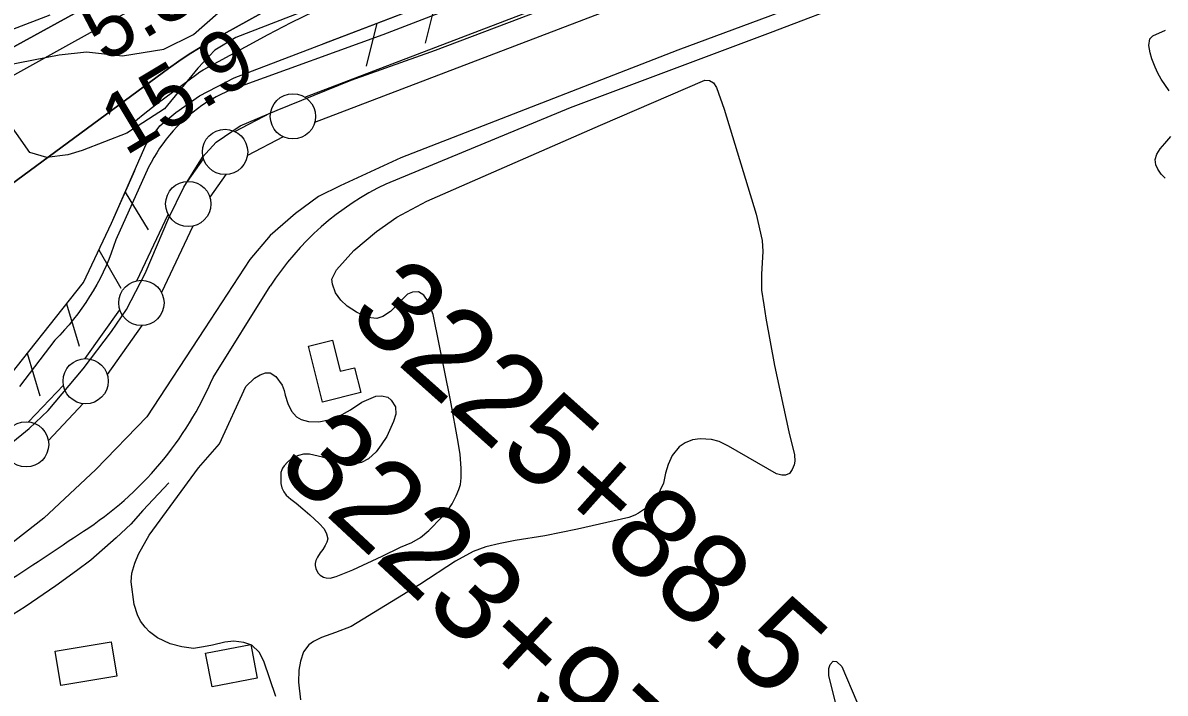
# Model space of a CAD drawing. Extents: x 3598634 to 3636690, y 517270 to 542944.
# Drawn here: x 3611825 to 3613087, y 531499 to 532240 of the extents above; entities that cross this region are included whole.
import ezdxf

# ---------------------------------------------------------------- set-up
doc = ezdxf.new("R2010")
doc.units = 0
for name, color, linetype in [('V-BLDG-OTLN', 7, 'Continuous'), ('V-FLOD-BASE', 7, 'Continuous'), ('V-LEVE-TOET', 7, 'Continuous'), ('V-RIVR-EDGE', 7, 'Continuous'), ('V-RIVR-RANG', 7, 'Continuous'), ('V-ROAD-CNTR', 7, 'Continuous'), ('V-RRAP-FSHR', 7, 'Continuous'), ('V-SITE-VEGE', 7, 'Continuous'), ('V-SURV-IDEN', 7, 'Continuous'), ('V-SURV-LINE', 7, 'Continuous'), ('V-TOPO-DPTH', 7, 'Continuous'), ('V-TOPO-MINR', 7, 'Continuous'), ('V-TOPO-SHOR', 7, 'Continuous'), ('V-TOPO-WATR', 7, 'Continuous')]:
    doc.layers.add(name, color=color, linetype=linetype)

msp = doc.modelspace()

# ---------------------------------------------------------------- linework, layer by layer
at = {"layer": 'V-BLDG-OTLN'}
for points in [[(3612198.3, 531831.4), (3612156, 531820.8), (3612140.4, 531882.5), (3612166.8, 531889.1), (3612175.4, 531854.8), (3612191.4, 531858.8)], [(3611860.3, 531545.8), (3611922.4, 531556.1), (3611928.7, 531518), (3611866.7, 531507.7)], [(3612034.1, 531506.1), (3612026.7, 531543.3), (3612076.5, 531553.1), (3612083.8, 531515.9)]]:
    msp.add_lwpolyline(points, close=True, dxfattribs=at)
at = {"layer": 'V-FLOD-BASE'}
msp.add_lwpolyline([(3611809.6, 531773.7), (3611831.7, 531791.7), (3611852.7, 531811.4), (3611891.2, 531857.7), (3611922.6, 531898.7), (3611939.3, 531923.2), (3611960, 531962.8), (3611986.2, 532024.4), (3612002.6, 532058.3), (3612023.3, 532091.3), (3612038.2, 532108), (3612064.9, 532125.9), (3612105.6, 532143.5), (3612187.7, 532176.5), (3612280.6, 532209.8), (3612373.1, 532244.5), (3612492.2, 532290.2), (3612635.3, 532346.2), (3612755.4, 532392.4), (3612877.2, 532436.9), (3613000.3, 532486.9), (3613110.7, 532528.5)], dxfattribs=at)
at = {"layer": 'V-LEVE-TOET'}
for points in [[(3614422.5, 533072.1), (3614215, 532994.1), (3614015.6, 532917.9), (3613809.6, 532838.6), (3613554.3, 532741.8), (3613333.5, 532656.8), (3613114.3, 532572.4), (3612885.4, 532481.3), (3612653.5, 532390.9), (3612445.9, 532312.9), (3612222.6, 532226.6), (3612066, 532170), (3612060.2, 532168), (3612054.6, 532165.8), (3612049, 532163.3), (3612043.5, 532160.7), (3612038.2, 532157.9), (3612032.9, 532154.9), (3612027.7, 532151.8), (3612022.6, 532148.4)], [(3614507.1, 532961.2), (3614278.7, 532871), (3614092.5, 532804.1), (3613891.8, 532726.2), (3613693.3, 532653.9), (3613452.7, 532556.4), (3613267.8, 532486.3), (3613039.9, 532398.8), (3612845.8, 532320.2), (3612548.5, 532209.7), (3612242.6, 532090.8), (3612175.5, 532059.9), (3612151.4, 532047.8), (3612126.1, 532029.3), (3612098.2, 532004.8), (3612075.7, 531978.2), (3612025.6, 531901.8), (3611961.7, 531804.5), (3611905.3, 531746.4), (3611848, 531692.4), (3611778.3, 531638.3)], [(3612012.8, 532141.2), (3612008.1, 532137.4), (3612003.6, 532133.4), (3611999.2, 532129.2), (3611994.9, 532124.9), (3611990.8, 532120.5), (3611986.8, 532115.9), (3611983, 532111.2), (3611979.3, 532106.3), (3611975.9, 532101.3), (3611972.6, 532096.2), (3611969.4, 532091), (3611966.5, 532085.7), (3611963.7, 532080.3), (3611927.4, 532000.1), (3611925, 531992.8), (3611922.4, 531985.5), (3611919.6, 531978.4), (3611916.6, 531971.3), (3611913.4, 531964.3), (3611910, 531957.4), (3611906.4, 531950.6), (3611902.5, 531943.9), (3611898.5, 531937.3), (3611894.3, 531930.9), (3611889.9, 531924.5), (3611885.4, 531918.3), (3611880.6, 531912.3), (3611875.7, 531906.3), (3611870.6, 531900.5), (3611865.4, 531894.9), (3611860, 531889.4), (3611821, 531838)], [(3612022.6, 532148.4), (3612017.7, 532144.9), (3612012.8, 532141.2)]]:
    msp.add_lwpolyline(points, dxfattribs=at)
at = {"layer": 'V-RIVR-EDGE'}
msp.add_lwpolyline([(3611813.5, 532233), (3611855, 532248.5)], dxfattribs=at)
at = {"layer": 'V-ROAD-CNTR'}
for points in [[(3612226.4, 532062.1), (3612430.1, 532146.2), (3612651.1, 532229.1), (3612941.7, 532339.9), (3613141.7, 532411.5), (3613453.6, 532538.8), (3613757.3, 532652.7), (3614058.1, 532765.6), (3614367.4, 532889.4), (3614416.7, 532906.6), (3614507.9, 532930.4), (3614637.9, 532981.5), (3614762, 533030.3), (3614915, 533089.5), (3615031.8, 533135)], [(3612035, 531848.1), (3612098, 531948.9)]]:
    msp.add_lwpolyline(points, dxfattribs=at)
for centre, radius, start, end in [((3612363, 531777.6), 315.5, 115.6457, 147.1206), ((3611685.1, 531997.6), 380.4, 302.8823, 336.8585), ((3609528.8, 535164.1), 4211.2, 301.2121, 304.1305)]:
    msp.add_arc(centre, radius, start, end, dxfattribs=at)
at = {"layer": 'V-RRAP-FSHR'}
for p, q in [((3612281.3, 532264.6), (3612269.5, 532217.2)), ((3612215.9, 532239.5), (3612204.1, 532192.1)), ((3611937.8, 532052.9), (3611963.1, 532011.2)), ((3611908.8, 531989.2), (3611933, 531946.8)), ((3611873.1, 531929.5), (3611887, 531882.7)), ((3611829.5, 531874.7), (3611843.4, 531827.9))]:
    msp.add_line(p, q, dxfattribs=at)
for points in [[(3610481.4, 531014.9), (3610518.1, 531016.4), (3610543, 531035.1), (3610817.5, 531253.7), (3610959.6, 531343), (3611372.9, 531576), (3611600.4, 531710.3), (3611708.4, 531774.9), (3611794.5, 531830.6), (3611891.7, 531953), (3611922.6, 532018.4), (3611961, 532105.7), (3611976.1, 532126), (3611993.9, 532140.9), (3612020, 532159.1), (3612058.3, 532179.1), (3612393, 532307.4), (3612844.4, 532482.7), (3613372.5, 532686), (3613879.4, 532879.9), (3614277.5, 533031.9), (3614728.5, 533206.5)], [(3612157.5, 532217.1), (3612393, 532307.4), (3612844.4, 532482.7), (3612898.7, 532503.6)], [(3611295.3, 531532.2), (3611372.9, 531576), (3611600.4, 531710.3), (3611708.4, 531774.9), (3611794.5, 531830.6), (3611891.7, 531953), (3611922.6, 532018.4), (3611948.3, 532076.8)]]:
    msp.add_lwpolyline(points, dxfattribs=at)
at = {"layer": 'V-SITE-VEGE'}
for points in [[(3611806.3, 532193.1), (3611864.9, 532204.6), (3611894.9, 532207.8), (3611935, 532203.4), (3611980.5, 532210.6), (3612013.2, 532227), (3612040.4, 532251), (3612059.6, 532266.1), (3612085.8, 532281.7), (3612128.9, 532297.3), (3612168.1, 532314.5), (3612178.1, 532320.3), (3612201.9, 532333.9), (3612228.5, 532350.6), (3612249.2, 532362.3), (3612271.5, 532377.9), (3612317.2, 532410.8), (3612416, 532459.2), (3612614.1, 532550), (3612758.8, 532608.2), (3612931.5, 532677.3), (3613068.1, 532724.6), (3613182.8, 532766.1)], [(3613191.1, 532647.8), (3613048.7, 532598.1), (3612904.8, 532550.3), (3612771.2, 532505.7), (3612600.8, 532444.7), (3612486.2, 532391.3), (3612376.9, 532346.8), (3612224.1, 532287.4), (3612060.2, 532223.7), (3612036.8, 532209.7), (3612018, 532189.6), (3611981.2, 532144.7), (3611939.7, 532117.9), (3611890.1, 532098.7), (3611874.3, 532094), (3611851.2, 532091.2), (3611832.3, 532096.5), (3611790.3, 532156)], [(3613091.6, 532164.8), (3613082.9, 532177.7), (3613079.2, 532184.2), (3613076.3, 532190.8), (3613072.5, 532200.1), (3613070.6, 532206.6), (3613069.2, 532214.7), (3613070.4, 532222), (3613073.8, 532225.6), (3613087.8, 532231.6)], [(3612299.3, 531708.4), (3612303.7, 531717.4), (3612306.4, 531724.1), (3612308.3, 531729.6), (3612309.3, 531737), (3612309.1, 531747.9), (3612307.9, 531763), (3612305.8, 531776.5), (3612297.2, 531823.1), (3612278.3, 531917.7), (3612272.6, 531931.8), (3612268, 531938.8), (3612262, 531942.6), (3612255.5, 531942.4), (3612249.7, 531940.1), (3612243.2, 531933.5), (3612231.2, 531920.9), (3612222.4, 531915.2), (3612215.8, 531913.3), (3612205.9, 531914.3), (3612193.3, 531920), (3612183.2, 531926.8), (3612176, 531933.6), (3612170.3, 531941.7), (3612166.8, 531951), (3612166.1, 531956.7), (3612171.5, 531967), (3612190.4, 531988.4), (3612215.7, 532009.2), (3612238, 532025), (3612271.2, 532042.9), (3612339.4, 532072.7), (3612463.1, 532126.7), (3612578.5, 532176.4), (3612583.5, 532176.3), (3612588.2, 532173.4), (3612591.3, 532168.5), (3612600, 532144.6), (3612635.2, 532028.6), (3612641.8, 531999.3), (3612642.7, 531987.3), (3612641.2, 531962.1), (3612641.2, 531944.3), (3612643.5, 531928.1), (3612646, 531913.5), (3612655.6, 531861.4), (3612671.4, 531787.9), (3612677.5, 531762.5), (3612677.9, 531755.5), (3612677.1, 531751.4), (3612675.1, 531746.5), (3612671.9, 531742.1), (3612667.6, 531740.2), (3612663.6, 531740.1), (3612657.5, 531741.6), (3612604.7, 531772.2), (3612594.2, 531777.3), (3612586, 531779.5), (3612573.2, 531780.3), (3612564.8, 531779), (3612556.6, 531775.9), (3612550.1, 531771.3), (3612542.4, 531761.8), (3612538, 531752), (3612535.1, 531742.4), (3612532.6, 531731.2), (3612525.4, 531715.6), (3612519.8, 531709.1), (3612514, 531704.1), (3612505.3, 531698.2), (3612501, 531695.9), (3612494.5, 531693.4), (3612437.6, 531680.4), (3612401.8, 531673.1), (3612368.9, 531668), (3612352.3, 531664.7), (3612336.4, 531660.9), (3612322.3, 531655.7), (3612302.9, 531645.2), (3612263.6, 531619.4), (3612187.6, 531572.9), (3612170.3, 531566.2), (3612154.6, 531560.7), (3612145.9, 531556.4), (3612140.9, 531552.8), (3612134.9, 531544.9), (3612131.7, 531534.6), (3612129.9, 531524.6), (3612129.4, 531511.4), (3612131.7, 531492)], [(3613087.4, 532068.2), (3613082.9, 532072.8), (3613079, 532078.3), (3613077.1, 532083.1), (3613076.3, 532088.7), (3613078, 532094.9), (3613081.7, 532100.7), (3613086.9, 532106.4), (3613093.7, 532114.4)], [(3612048.1, 531555.4), (3612034.2, 531552.4), (3612024.4, 531550.4), (3612013.4, 531548.5), (3612000.5, 531550.4), (3611987.4, 531553.9), (3611973.4, 531560.5), (3611964.6, 531566.9), (3611959.8, 531572.2), (3611954.8, 531578.9), (3611951.3, 531585.8), (3611947.9, 531597.2), (3611944.4, 531622.3), (3611945.1, 531631.8), (3611948.4, 531642.8), (3611952.4, 531652.9), (3611964.3, 531673.8), (3612018.7, 531748.3), (3612042.2, 531774.6), (3612071.2, 531838.1), (3612080.8, 531847.3), (3612086.9, 531850.9), (3612092.8, 531853), (3612098.1, 531853), (3612104.2, 531849.2), (3612111.4, 531839.6), (3612113.5, 531833.5), (3612114.8, 531828.4), (3612117.7, 531819.2), (3612121.5, 531810.8), (3612127.2, 531804.5), (3612132.3, 531801.5), (3612140.4, 531799.5), (3612151.7, 531799), (3612162.4, 531801.3), (3612174.3, 531805.2), (3612187, 531812.4), (3612199.5, 531820.9), (3612214.7, 531827.4), (3612221.1, 531827.7), (3612228, 531826.2), (3612231.8, 531822.9), (3612236.7, 531815.5), (3612237, 531807.6), (3612234.5, 531799.2), (3612226.9, 531782.8), (3612220.9, 531773.6), (3612215.3, 531765.7), (3612206.9, 531758), (3612199.1, 531753.9), (3612190.9, 531752.3), (3612182.5, 531752.8), (3612170.7, 531755.8), (3612155.9, 531760), (3612141.4, 531763.3), (3612134.8, 531763.2), (3612129.2, 531761.9), (3612123.6, 531759.6), (3612121.3, 531758.3), (3612117.2, 531754.5), (3612113.4, 531750.4), (3612111.6, 531747.8), (3612110.9, 531746), (3612109.9, 531743), (3612109.7, 531737.9), (3612109.9, 531731), (3612111, 531726.1), (3612113.3, 531721.8), (3612115.9, 531717.8), (3612120.7, 531713.7), (3612126.6, 531709.1), (3612134.3, 531702.8), (3612141.7, 531696.2), (3612152.2, 531686.6), (3612157.9, 531680.7), (3612160.4, 531675.4), (3612161.8, 531669.8), (3612160.5, 531666), (3612159, 531662.4), (3612156.2, 531658), (3612153.4, 531654.2), (3612150.4, 531649.4), (3612148.4, 531645.8), (3612147.6, 531642.5), (3612147.6, 531640.2), (3612148.4, 531636.9), (3612150.7, 531632.3), (3612153.3, 531629.5), (3612156.9, 531627.5), (3612159.9, 531626.7), (3612164.3, 531626.2), (3612170.9, 531628), (3612189.5, 531635.5), (3612221.7, 531650.7), (3612242, 531660.6), (3612254.5, 531665.7), (3612264.1, 531671.2), (3612273.3, 531678.8), (3612287.9, 531693.7), (3612293.5, 531700.2), (3612299.3, 531708.4)], [(3612104.2, 531495.6), (3612090.9, 531534.6), (3612086, 531544.4), (3612077.9, 531552.1), (3612068.8, 531555.3), (3612057.7, 531556.5), (3612048.1, 531555.4)], [(3612738.8, 531424.9), (3612715.5, 531518.6), (3612715.6, 531526.6), (3612716.9, 531531), (3612720.4, 531534.5), (3612724, 531534.3), (3612729.8, 531528.7), (3612763, 531450.6)]]:
    msp.add_lwpolyline(points, dxfattribs=at)
at = {"layer": 'V-SURV-LINE'}
for points in [[(3612136.5, 532157.6), (3613241.5, 532579.7)], [(3613252.2, 532551.7), (3612147.2, 532129.6)], [(3612058.9, 532119.7), (3612098.5, 532140.5)], [(3612112.4, 532113.9), (3612072.8, 532093.2)], [(3612006.8, 532064.7), (3612024.4, 532089.5)], [(3612048.9, 532072.2), (3612031.3, 532047.3)], [(3611950.7, 531954.8), (3611985.4, 532028.1)], [(3612012.5, 532015.2), (3611977.8, 531942)], [(3611893.5, 531868.8), (3611931.9, 531922.8)], [(3611956.3, 531905.4), (3611917.9, 531851.4)], [(3611831.1, 531799), (3611869.5, 531839.6)], [(3611891.3, 531819.1), (3611852.9, 531778.4)]]:
    msp.add_lwpolyline(points, dxfattribs=at)
for centre in [(3612123.2, 532136.5), (3612048.2, 532097.2), (3612007.5, 532039.7), (3611955.7, 531930.4), (3611894.1, 531843.9), (3611828.3, 531774.1)]:
    msp.add_circle(centre, 25, dxfattribs=at)
at = {"layer": 'V-TOPO-DPTH'}
for points in [[(3613110.1, 532874.4), (3612966.7, 532822.7), (3612929.1, 532808.5), (3612891.7, 532793.5), (3612854.9, 532777.4), (3612818.3, 532760.5), (3612794.8, 532749.2), (3612747, 532725.7), (3612699.4, 532701.6), (3612652.3, 532676.7), (3612605.4, 532651.3), (3612020, 532326.4), (3611988.3, 532308.9), (3611956.6, 532291.4), (3611924.9, 532273.9), (3611893.1, 532256.5), (3611719.6, 532161.5)], [(3611719.6, 532161.5), (3611893.1, 532256.5), (3611924.9, 532273.9), (3611956.6, 532291.4), (3611988.3, 532308.9), (3612020, 532326.4), (3612605.4, 532651.3), (3612652.3, 532676.7), (3612699.4, 532701.6), (3612747, 532725.7), (3612794.8, 532749.2), (3612818.3, 532760.5), (3612854.9, 532777.4), (3612891.7, 532793.5), (3612929.1, 532808.5), (3612966.7, 532822.7), (3613110.1, 532874.4)], [(3613161.2, 532776.5), (3613010.8, 532724), (3612976.9, 532711.7), (3612943.2, 532698.8), (3612909.8, 532685.1), (3612876.6, 532670.9), (3612838.1, 532653.8), (3612786.2, 532630), (3612734.8, 532605.2), (3612684, 532579.1), (3612633.6, 532552.1), (3612032.6, 532219.5), (3612020.5, 532212.5), (3612008.6, 532205.2), (3611997, 532197.5), (3611985.6, 532189.4), (3611615.9, 531917.4)]]:
    msp.add_lwpolyline(points, dxfattribs=at)
at = {"layer": 'V-TOPO-MINR'}
for points in [[(3611945.2, 532128.3), (3611957.7, 532138.7), (3611973.1, 532150.7), (3612016.8, 532183.2), (3612020.4, 532185.7), (3612024.1, 532187.9), (3612070.6, 532213.3), (3612095.8, 532226.9), (3612121.3, 532240.1), (3612146.9, 532252.9), (3612172.7, 532265.4), (3612964.8, 532640.7), (3612968.9, 532642.6), (3612972.9, 532644.4), (3612977, 532646.1), (3612981.1, 532647.8), (3613023.7, 532663.6), (3613028.5, 532664.8), (3613915.9, 532991.8), (3613919.3, 532993.3), (3613922.7, 532994.7), (3613937.2, 533000.8), (3613941.6, 533002.4)], [(3611639.1, 532084.7), (3611969, 532268.2), (3611969.6, 532268.5), (3611970.8, 532269.2), (3611971.4, 532269.5), (3611989.2, 532279.4), (3611998.7, 532284.7), (3612008.3, 532289.8), (3612018, 532294.9), (3612027.7, 532299.8), (3612892.5, 532736.1), (3612904.6, 532742.1), (3612916.8, 532747.8), (3612929.1, 532753.2), (3612941.4, 532758.5), (3613011.5, 532787.3), (3613038.7, 532798.1), (3613066.1, 532808.6), (3613093.6, 532818.5)], [(3611615.9, 531917.4), (3611985.6, 532189.4), (3611997, 532197.5), (3612008.6, 532205.2), (3612020.5, 532212.5), (3612032.6, 532219.5), (3612633.6, 532552.1), (3612684, 532579.1), (3612734.8, 532605.2), (3612786.2, 532630), (3612838.1, 532653.8), (3612876.6, 532670.9), (3612909.8, 532685.1), (3612943.2, 532698.8), (3612976.9, 532711.7), (3613010.8, 532724), (3613161.2, 532776.5)]]:
    msp.add_lwpolyline(points, dxfattribs=at)
at = {"layer": 'V-TOPO-SHOR'}
msp.add_lwpolyline([(3611986.2, 531731.7), (3611957.4, 531701), (3611943.9, 531685.8), (3611927.8, 531670.8), (3611900, 531646.3), (3611884.1, 531634.2), (3611861.1, 531617.9), (3611827.1, 531594.7), (3611784.7, 531568), (3611722, 531532.3)], dxfattribs=at)
at = {"layer": 'V-TOPO-WATR'}
msp.add_lwpolyline([(3611719.6, 532161.5), (3611893.1, 532256.5), (3611924.9, 532273.9), (3611956.6, 532291.4), (3611988.3, 532308.9), (3612020, 532326.4), (3612605.4, 532651.3), (3612652.3, 532676.7), (3612699.4, 532701.6), (3612747, 532725.7), (3612794.8, 532749.2), (3612818.3, 532760.5), (3612854.9, 532777.4), (3612891.7, 532793.5), (3612929.1, 532808.5), (3612966.7, 532822.7), (3613110.1, 532874.4)], dxfattribs=at)

# ---------------------------------------------------------------- texts
at = {"layer": 'V-RIVR-RANG'}
for s, p in [('5.3', (3611914.9, 532195)), ('15.9', (3611937.8, 532092.1))]:
    msp.add_text(s, height=67, rotation=30.9783, dxfattribs=at).set_placement(p)
at = {"layer": 'V-SURV-IDEN'}
for s, rotation, p in [('3225+88.5', 318.2587, (3612181.4, 531913.4)), ('3223+97.1', 317.1133, (3612102.8, 531748.3))]:
    msp.add_text(s, height=100, rotation=rotation, dxfattribs=at).set_placement(p)

doc.saveas('drawing.dxf')
